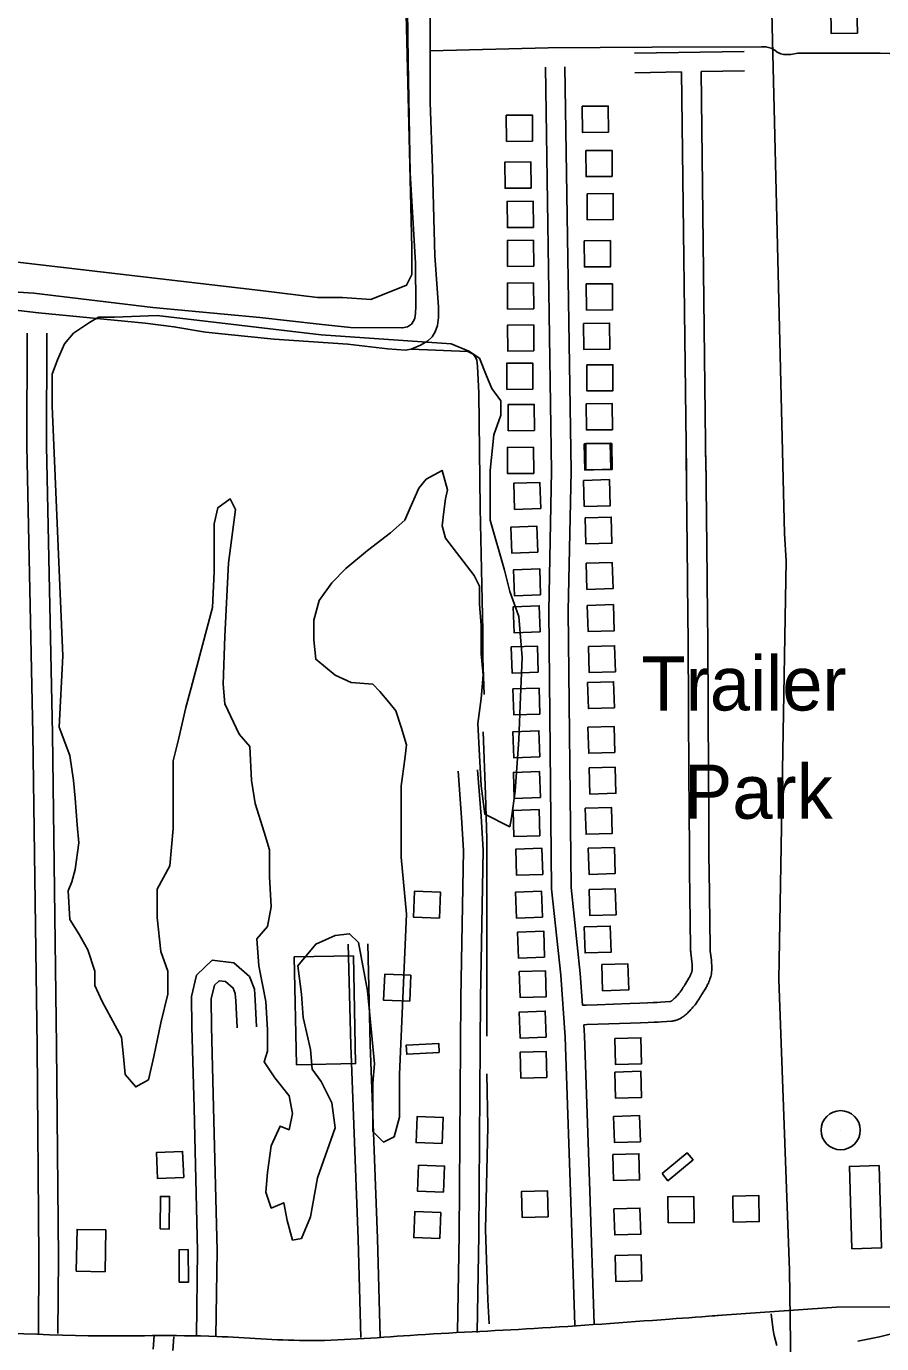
# Model space of a CAD drawing. Extents: x 3715084 to 3753216, y 488173 to 513963.
# Drawn here: x 3741771 to 3743083, y 500328 to 502348 of the extents above; entities that cross this region are included whole.
import ezdxf

# ---------------------------------------------------------------- set-up
doc = ezdxf.new("R2010")
doc.units = 0
for name, color, linetype in [('V-BLDG-IDEN', 7, 'Continuous'), ('V-BLDG-OTLN', 7, 'Continuous'), ('V-DOMW-TANK', 7, 'Continuous'), ('V-ROAD-CNTR', 7, 'Continuous'), ('V-SITE-VEGE', 7, 'Continuous'), ('V-TOPO-SHOR', 7, 'Continuous'), ('V-UTIL-LINE', 7, 'Continuous')]:
    doc.layers.add(name, color=color, linetype=linetype)

msp = doc.modelspace()

# ---------------------------------------------------------------- linework, layer by layer
at = {"layer": 'V-BLDG-OTLN'}
for points in [[(3743045.6, 502337.5), (3743044.8, 502377.5), (3743004.8, 502376.7), (3743005.6, 502336.7)], [(3742623.6, 502225.2), (3742623.9, 502185.2), (3742663.9, 502185.5), (3742663.6, 502225.5)], [(3742547.5, 502171.7), (3742547.2, 502211.7), (3742507.2, 502211.4), (3742507.5, 502171.4)], [(3742629.3, 502157.3), (3742629.5, 502117.3), (3742669.5, 502117.6), (3742669.3, 502157.6)], [(3742545.3, 502099.9), (3742545, 502139.9), (3742505, 502139.6), (3742505.3, 502099.6)], [(3742631.1, 502091.1), (3742631.3, 502051.1), (3742671.3, 502051.4), (3742671.1, 502091.4)], [(3742548.8, 502039.6), (3742548.5, 502079.6), (3742508.5, 502079.3), (3742508.8, 502039.3)], [(3742549.2, 501979.9), (3742548.9, 502019.9), (3742508.9, 502019.6), (3742509.2, 501979.6)], [(3742626.8, 502019), (3742627, 501979), (3742667, 501979.3), (3742666.8, 502019.3)], [(3742549.2, 501914.4), (3742548.9, 501954.4), (3742508.9, 501954.2), (3742509.2, 501914.2)], [(3742629.9, 501952.8), (3742630.2, 501912.8), (3742670.1, 501913.1), (3742669.9, 501953.1)], [(3742549.5, 501850.1), (3742549.2, 501890.1), (3742509.2, 501889.8), (3742509.5, 501849.8)], [(3742625.6, 501892.4), (3742625.9, 501852.4), (3742665.9, 501852.7), (3742665.6, 501892.7)], [(3742548.1, 501791.4), (3742547.8, 501831.4), (3742507.8, 501831.2), (3742508.1, 501791.2)], [(3742630.6, 501828.7), (3742630.8, 501788.7), (3742670.8, 501789), (3742670.6, 501829)], [(3742550.2, 501728.1), (3742550, 501768.1), (3742510, 501767.8), (3742510.2, 501727.8)], [(3742629.7, 501769), (3742630, 501729), (3742670, 501729.3), (3742669.7, 501769.3)], [(3742549.2, 501662.4), (3742548.9, 501702.4), (3742508.9, 501702.1), (3742509.2, 501662.1)], [(3742626.5, 501707.5), (3742627.7, 501667.5), (3742667.7, 501668.7), (3742666.5, 501708.7)], [(3742629, 501708), (3742629.3, 501668), (3742669.3, 501668.3), (3742669, 501708.3)], [(3742559.9, 501608.5), (3742558.5, 501648.5), (3742518.6, 501647.2), (3742519.9, 501607.2)], [(3742625.4, 501651.6), (3742626.6, 501611.6), (3742666.6, 501612.8), (3742665.4, 501652.8)], [(3742628.1, 501594.1), (3742629.3, 501554.1), (3742669.2, 501555.3), (3742668, 501595.3)], [(3742555.5, 501541.4), (3742554.2, 501581.4), (3742514.2, 501580), (3742515.5, 501540.1)], [(3742559.7, 501476.1), (3742558.4, 501516.1), (3742518.4, 501514.7), (3742519.7, 501474.7)], [(3742629.7, 501524.5), (3742630.9, 501484.5), (3742670.9, 501485.7), (3742669.7, 501525.7)], [(3742559.2, 501419.3), (3742557.8, 501459.3), (3742517.8, 501458), (3742519.2, 501418)], [(3742631.4, 501460), (3742632.6, 501420), (3742672.6, 501421.2), (3742671.4, 501461.2)], [(3742556.1, 501357.5), (3742554.8, 501397.5), (3742514.8, 501396.2), (3742516.1, 501356.2)], [(3742633.2, 501396.9), (3742634.4, 501356.9), (3742674.4, 501358.1), (3742673.2, 501398.1)], [(3742558.8, 501293.3), (3742557.4, 501333.3), (3742517.4, 501332), (3742518.8, 501292)], [(3742631.9, 501341.8), (3742633.1, 501301.8), (3742673, 501303), (3742671.8, 501343)], [(3742632.4, 501273.3), (3742633.6, 501233.3), (3742673.6, 501234.5), (3742672.4, 501274.5)], [(3742558.6, 501227.7), (3742557.3, 501267.7), (3742517.3, 501266.3), (3742518.7, 501226.3)], [(3742634.2, 501210.7), (3742635.4, 501170.7), (3742675.4, 501171.9), (3742674.2, 501211.9)], [(3742559.5, 501165.2), (3742558.1, 501205.2), (3742518.2, 501203.9), (3742519.5, 501163.9)], [(3742558.8, 501106.8), (3742557.5, 501146.8), (3742517.5, 501145.4), (3742518.8, 501105.4)], [(3742628.3, 501148.9), (3742629.5, 501109), (3742669.5, 501110.2), (3742668.3, 501150.1)], [(3742563, 501047.5), (3742561.7, 501087.5), (3742521.7, 501086.1), (3742523, 501046.1)], [(3742632.9, 501087.5), (3742634.1, 501047.5), (3742674.1, 501048.7), (3742672.9, 501088.7)], [(3742404.9, 500980.2), (3742406.4, 501020.2), (3742366.4, 501021.7), (3742364.9, 500981.7)], [(3742562.7, 500981.8), (3742561.3, 501021.8), (3742521.3, 501020.5), (3742522.7, 500980.5)], [(3742634.3, 501024.4), (3742635.5, 500984.4), (3742675.5, 500985.6), (3742674.2, 501025.6)], [(3742565.8, 500920.5), (3742564.5, 500960.5), (3742524.5, 500959.2), (3742525.8, 500919.2)], [(3742626.8, 500967.2), (3742628, 500927.2), (3742668, 500928.4), (3742666.7, 500968.4)], [(3742272.7, 500922.7), (3742276, 500757.5), (3742185.4, 500755.7), (3742182.1, 500920.9)], [(3742653.7, 500909.2), (3742654.9, 500869.2), (3742694.9, 500870.4), (3742693.7, 500910.4)], [(3742359.1, 500853), (3742360.6, 500892.9), (3742320.7, 500894.5), (3742319.1, 500854.5)], [(3742568.4, 500859.9), (3742567.1, 500899.9), (3742527.1, 500898.5), (3742528.5, 500858.6)], [(3742568.3, 500797.9), (3742566.9, 500837.9), (3742527, 500836.5), (3742528.3, 500796.5)], [(3742404.4, 500774.6), (3742354.5, 500771.7), (3742353.7, 500785.7), (3742403.6, 500788.5)], [(3742673.5, 500795.8), (3742674.7, 500755.9), (3742714.7, 500757.1), (3742713.5, 500797)], [(3742569.5, 500736.2), (3742568.2, 500776.2), (3742528.2, 500774.8), (3742529.6, 500734.9)], [(3742673.5, 500744.4), (3742674.7, 500704.4), (3742714.7, 500705.6), (3742713.5, 500745.6)], [(3742408.9, 500634.8), (3742410.4, 500674.8), (3742370.4, 500676.3), (3742368.9, 500636.3)], [(3742671.7, 500676.5), (3742672.9, 500636.5), (3742712.9, 500637.7), (3742711.6, 500677.7)], [(3742012.5, 500582.9), (3742010.8, 500622.8), (3741970.8, 500621.2), (3741972.5, 500581.2)], [(3742670.5, 500618), (3742671.7, 500578), (3742711.7, 500579.2), (3742710.5, 500619.2)], [(3742746.1, 500588.7), (3742784.5, 500620.7), (3742793.5, 500609.9), (3742755.1, 500577.9)], [(3742411.1, 500560.2), (3742412.6, 500600.2), (3742372.7, 500601.7), (3742371.2, 500561.7)], [(3743078.8, 500601.1), (3743082.6, 500475), (3743037.1, 500473.6), (3743033.4, 500599.7)], [(3741976.2, 500503.9), (3741976.8, 500553.9), (3741990.8, 500553.7), (3741990.2, 500503.8)], [(3742571.6, 500522.6), (3742570.3, 500562.6), (3742530.3, 500561.3), (3742531.6, 500521.3)], [(3742755.3, 500513.2), (3742795.3, 500513.8), (3742794.7, 500553.8), (3742754.7, 500553.2)], [(3742855.2, 500514.4), (3742895.2, 500515.1), (3742894.6, 500555.1), (3742854.6, 500554.4)], [(3742405.2, 500489.1), (3742406.7, 500529.1), (3742366.7, 500530.6), (3742365.2, 500490.6)], [(3742672.2, 500534.7), (3742673.4, 500494.7), (3742713.4, 500495.9), (3742712.2, 500535.9)], [(3741893.2, 500502.4), (3741892, 500438.3), (3741847.8, 500439.2), (3741849, 500503.2)], [(3742005.7, 500422.1), (3742005.3, 500472.1), (3742019.3, 500472.2), (3742019.7, 500422.2)], [(3742674, 500463.2), (3742675.2, 500423.2), (3742715.2, 500424.4), (3742714, 500464.4)]]:
    msp.add_lwpolyline(points, close=True, dxfattribs=at)
at = {"layer": 'V-DOMW-TANK'}
msp.add_line((3743019.9, 500655.3), (3743019.9, 500655.3), dxfattribs=at)
msp.add_circle((3743019.9, 500655.3), 30, dxfattribs=at)
at = {"layer": 'V-ROAD-CNTR'}
for points in [[(3742703.8, 502306.7), (3742872, 502309.4)], [(3742576.5, 501665.7), (3742567.1, 502285.2)], [(3742606.5, 501666.1), (3742597.1, 502285.7)], [(3742704.3, 502276.7), (3742776.1, 502277.8)], [(3742776.1, 502277.8), (3742783.4, 501665.7)], [(3742806.1, 502278.3), (3742872.5, 502279.4)], [(3742806.1, 502278.3), (3742813.4, 501666)], [(3741789.6, 500343.6), (3741790.5, 500459.4), (3741787.6, 500783.8), (3741781.4, 501263.3), (3741771.9, 501704), (3741772.6, 501877.4)], [(3741819.6, 500343.4), (3741820.5, 500459.4), (3741817.6, 500784.1), (3741811.4, 501263.8), (3741801.9, 501704.3), (3741802.6, 501877.2)], [(3742785.1, 501502), (3742784.1, 501595.8), (3742783.1, 501689.6)], [(3742815.1, 501502.3), (3742814.1, 501596.1), (3742813.1, 501690)], [(3742612.1, 500356.2), (3742605.5, 500560.7), (3742597.3, 500798.2), (3742590.6, 500892.9), (3742576.6, 501025.5), (3742572.3, 501451.8), (3742576.5, 501666.2)], [(3742623.9, 500847), (3742620.5, 500895.5), (3742606.6, 501027.2), (3742602.3, 501451.7), (3742606.5, 501665.6)], [(3742623.9, 500847), (3742629.9, 500847.2), (3742646.5, 500847.7), (3742696.6, 500849.5), (3742712, 500850), (3742723.6, 500850.5), (3742732.2, 500850.9), (3742738.7, 500851.2), (3742743.5, 500851.5), (3742750.8, 500851.9), (3742757.9, 500852.4), (3742758.1, 500852.4), (3742758.1, 500852.4), (3742758.2, 500852.4), (3742758.3, 500852.5), (3742758.4, 500852.5), (3742758.4, 500852.5), (3742758.8, 500852.6), (3742759.1, 500852.8), (3742759.4, 500852.9), (3742759.8, 500853.1), (3742760.1, 500853.3), (3742760.5, 500853.6), (3742760.8, 500853.8), (3742761.7, 500854.4), (3742762.4, 500855), (3742763, 500855.5), (3742763.6, 500856), (3742764.8, 500857.2), (3742765.6, 500858), (3742767, 500859.4), (3742768.4, 500860.8), (3742769.3, 500861.7), (3742770, 500862.5), (3742770.6, 500863.3), (3742771.9, 500864.8), (3742772.9, 500866.1), (3742773.8, 500867.2), (3742774.5, 500868.2), (3742775.8, 500870.1), (3742776.8, 500871.6), (3742777.5, 500872.7), (3742778.6, 500874.4), (3742779.8, 500876.4), (3742781, 500878.4), (3742785.6, 500885.7), (3742787.1, 500888.3), (3742787.6, 500889.3), (3742788.2, 500890.2), (3742789.1, 500892), (3742789.8, 500893.5), (3742790.4, 500894.7), (3742790.8, 500895.7), (3742791.1, 500896.6), (3742791.4, 500897.3), (3742791.5, 500898), (3742791.7, 500898.4), (3742791.9, 500899.4), (3742792, 500900.1), (3742792.1, 500900.5), (3742792.2, 500901.2), (3742792.2, 500902), (3742792.3, 500902.6), (3742792.3, 500904.3), (3742792.3, 500905.9), (3742792.2, 500907.3), (3742792.1, 500908.8), (3742792, 500910.2), (3742791.7, 500912.9), (3742790.5, 500923.5), (3742790.2, 500926.4), (3742790, 500928.6), (3742789.8, 500930.3), (3742789.7, 500933), (3742789.6, 500935.5), (3742788.7, 501014.4), (3742788.2, 501053.8), (3742788, 501073.6), (3742787.9, 501093.3), (3742787.6, 501136.6), (3742786.8, 501288), (3742786.6, 501325.9), (3742786.2, 501382.7), (3742786, 501411.1), (3742785.7, 501439.5), (3742785.1, 501502)], [(3742626, 500817), (3742630.9, 500817.2), (3742647.6, 500817.7), (3742697.6, 500819.5), (3742713.1, 500820), (3742724.9, 500820.5), (3742733.7, 500820.9), (3742740.3, 500821.2), (3742745.3, 500821.5), (3742752.7, 500822), (3742760.4, 500822.5), (3742761.6, 500822.6), (3742763, 500822.8), (3742764.3, 500823.1), (3742765.5, 500823.3), (3742766.7, 500823.6), (3742767.9, 500824), (3742769.8, 500824.7), (3742771.6, 500825.5), (3742773.2, 500826.3), (3742774.6, 500827), (3742775.9, 500827.8), (3742777.1, 500828.6), (3742778.2, 500829.3), (3742780, 500830.6), (3742781.5, 500831.8), (3742782.7, 500832.9), (3742783.8, 500833.9), (3742785.5, 500835.5), (3742786.8, 500836.7), (3742788.5, 500838.4), (3742790.2, 500840.2), (3742791.3, 500841.4), (3742792.4, 500842.6), (3742793.4, 500843.8), (3742795.1, 500845.8), (3742796.6, 500847.7), (3742797.8, 500849.3), (3742798.9, 500850.8), (3742800.6, 500853.2), (3742801.9, 500855.1), (3742802.8, 500856.6), (3742804.2, 500858.7), (3742805.4, 500860.8), (3742806.6, 500862.7), (3742811.2, 500870.1), (3742813, 500873.1), (3742813.8, 500874.6), (3742814.6, 500875.9), (3742815.9, 500878.5), (3742817, 500880.8), (3742818, 500883), (3742818.8, 500884.9), (3742819.4, 500886.7), (3742819.9, 500888.2), (3742820.4, 500889.7), (3742820.7, 500891), (3742821.3, 500893.2), (3742821.6, 500894.9), (3742821.8, 500896.3), (3742822.1, 500898.3), (3742822.2, 500900.3), (3742822.3, 500901.8), (3742822.3, 500904.4), (3742822.3, 500906.7), (3742822.2, 500908.9), (3742822, 500910.9), (3742821.9, 500912.8), (3742821.6, 500916.1), (3742820.3, 500926.8), (3742820, 500929.3), (3742819.9, 500931), (3742819.8, 500932.3), (3742819.7, 500934.2), (3742819.6, 500936.1), (3742818.7, 501014.8), (3742818.2, 501054.1), (3742818, 501073.8), (3742817.9, 501093.5), (3742817.6, 501136.7), (3742816.8, 501288.2), (3742816.6, 501326.1), (3742816.2, 501382.9), (3742816, 501411.3), (3742815.7, 501439.7), (3742815.1, 501502.3)], [(3742432.4, 500345.8), (3742435, 500495.2), (3742437.5, 500858.1), (3742441.7, 501084.2), (3742438.6, 501134.7), (3742433.3, 501205.8)], [(3742462.4, 500345.3), (3742464.9, 500494.8), (3742467.5, 500857.8), (3742471.7, 501084.8), (3742468.5, 501136.7), (3742463.2, 501208)], [(3742284, 500337.3), (3742279.9, 500488.4), (3742268.6, 500785.9), (3742264.7, 500940.5)], [(3742314, 500338.1), (3742309.9, 500489.4), (3742298.6, 500786.9), (3742294.7, 500941.3)], [(3742032, 500339.4), (3742033.9, 500470.6), (3742028.3, 500689.4), (3742025.2, 500814), (3742024.7, 500860.1), (3742032.3, 500892.8), (3742056.1, 500916), (3742089.4, 500911.9), (3742113.3, 500891), (3742121.1, 500871.8), (3742122.3, 500855.3), (3742124.3, 500813.7)], [(3742062, 500339), (3742063.9, 500470.8), (3742058.3, 500690.1), (3742055.2, 500814.5), (3742054.8, 500856.8), (3742059.5, 500877.5), (3742066.7, 500884.5), (3742076.6, 500883.2), (3742088.2, 500873.1), (3742091.5, 500864.8), (3742092.4, 500853.5), (3742094.3, 500812.3)], [(3742642.1, 500357.2), (3742635.5, 500561.7), (3742627.2, 500799.8), (3742626, 500817)], [(3742823.5, 500370.6), (3743013.6, 500384.2), (3743134.4, 500384.3), (3743319.3, 500381.7), (3743600.9, 500376.2), (3743910.8, 500363.4), (3744277.8, 500348), (3744640.8, 500334.5), (3744816.4, 500331.4), (3744995.3, 500325.3), (3745371.4, 500311.6), (3745842.1, 500296.3), (3746059.7, 500290.7), (3746256.2, 500289.6), (3746475.5, 500309.9), (3746608.3, 500317.1)], [(3742913.1, 500374), (3742916.5, 500348.6), (3742918.2, 500340.8), (3742920, 500333.1), (3742922.1, 500325.4)], [(3741965.9, 500319.5), (3741967.4, 500340.5)], [(3741995.9, 500317.5), (3741997.3, 500338.5)]]:
    msp.add_lwpolyline(points, dxfattribs=at)
msp.add_spline([(3736869.3, 501570.8), (3736887.8, 501551.8), (3736942.1, 501487.9), (3737065.6, 501353.3), (3737177.9, 501243.5), (3737307, 501108.7), (3737445.3, 500966.9), (3737592.7, 500816.7), (3737676, 500733.7), (3737740.6, 500677.8), (3737805.8, 500628.8), (3737892.7, 500568.7), (3738017.6, 500503.3), (3738130.9, 500451.3), (3738238.1, 500416), (3738348.4, 500388), (3738440.5, 500371.6), (3738557.7, 500359.5), (3738683.6, 500360.5), (3738888.2, 500363.1), (3739333.1, 500377.3), (3739664.7, 500391.6), (3739914, 500401.2), (3740094.4, 500408.9), (3740242.1, 500410.9), (3740383, 500409.7), (3740562.1, 500406.8), (3740764.5, 500396.7), (3740922.6, 500388.4), (3741040, 500381.5), (3741282.5, 500371.6), (3741550.9, 500357.4), (3741866.1, 500340.2), (3742063.1, 500339.1), (3742198.4, 500332.9), (3742359.8, 500340.7), (3742549.7, 500351.3), (3742757.5, 500365.7), (3742837.1, 500371.5)], degree=3, dxfattribs=at)
at = {"layer": 'V-SITE-VEGE'}
for points in [[(3742335.1, 503125.8), (3742362.4, 502008.4), (3742362.4, 501967.4), (3742354.2, 501951.1), (3742299.6, 501929.2), (3742255.9, 501931.9), (3742217.6, 501931.9), (3742130.3, 501942.9), (3741731.6, 501989.3), (3741466.8, 502024.8), (3740609.5, 502112.2)], [(3742141.2, 500776.3), (3742141.2, 500809.1), (3742138.5, 500852.8), (3742127.5, 500907.5), (3742124.8, 500948.5), (3742141.2, 500967.6), (3742146.7, 500997.6), (3742143.9, 501044.1), (3742143.9, 501085), (3742135.7, 501112.4), (3742122.1, 501156.1), (3742116.6, 501191.6), (3742113.9, 501243.5), (3742097.5, 501262.6), (3742075.7, 501309.1), (3742072.9, 501339.1), (3742075.7, 501412.9), (3742081.1, 501524.9), (3742092.1, 501606.8), (3742083.9, 501623.2), (3742064.7, 501609.6), (3742059.3, 501585), (3742059.3, 501544), (3742059.3, 501511.2), (3742056.6, 501456.6), (3742023.8, 501333.6), (3742015.6, 501303.6), (3742004.7, 501254.4), (3741996.5, 501221.6), (3741996.5, 501175.2), (3741996.5, 501117.8), (3741991, 501060.5), (3741971.9, 501024.9), (3741971.9, 500981.2), (3741977.4, 500929.3), (3741988.3, 500899.3), (3741988.3, 500863.8), (3741977.4, 500820.1), (3741966.5, 500768.1), (3741958.3, 500732.6), (3741939.1, 500721.7), (3741922.8, 500740.8), (3741920, 500768.1), (3741917.3, 500798.2), (3741900.9, 500828.2), (3741887.3, 500852.8), (3741876.4, 500877.4), (3741876.4, 500899.3), (3741865.4, 500932.1), (3741851.8, 500956.6), (3741838.1, 500978.5), (3741835.4, 501022.2), (3741840.9, 501035.9), (3741846.3, 501055), (3741851.8, 501096), (3741849, 501123.3), (3741846.3, 501164.3), (3741843.6, 501191.6), (3741838.1, 501229.8), (3741821.7, 501273.5), (3741827.2, 501382.8), (3741810.8, 501765.3), (3741810.8, 501814.5), (3741819, 501836.3), (3741829.9, 501860.9), (3741843.6, 501877.3), (3741868.2, 501893.7), (3741881.8, 501901.9), (3741906.4, 501901.9), (3741971.9, 501904.6), (3742223.1, 501874.6)], [(3742223.1, 501874.6), (3742422.4, 501860.9), (3742449.7, 501850), (3742466.1, 501839), (3742477, 501811.7), (3742485.2, 501792.6), (3742498.9, 501773.5), (3742498.9, 501751.6), (3742488, 501721.6), (3742482.5, 501666.9), (3742482.5, 501639.6), (3742482.5, 501590.4), (3742504.3, 501514), (3742512.5, 501481.2), (3742526.2, 501442.9), (3742531.6, 501380.1), (3742528.9, 501320), (3742526.2, 501254.4), (3742520.7, 501175.2), (3742515.3, 501134.2), (3742512.5, 501120.6), (3742474.3, 501139.7), (3742468.8, 501183.4), (3742466.1, 501229.8), (3742463.4, 501279), (3742468.8, 501317.3), (3742471.6, 501352.8), (3742468.8, 501385.6), (3742468.8, 501429.3), (3742466.1, 501462), (3742466.1, 501489.4), (3742457.9, 501505.8), (3742414.2, 501563.1), (3742408.8, 501582.2), (3742411.5, 501604.1), (3742414.2, 501623.2), (3742417, 501636.9), (3742408.8, 501666.9), (3742384.2, 501653.3), (3742373.3, 501639.6), (3742359.6, 501609.6), (3742351.4, 501590.4), (3742329.6, 501571.3), (3742294.1, 501544), (3742261.3, 501516.7), (3742239.5, 501494.8), (3742220.4, 501467.5), (3742212.2, 501437.5), (3742212.2, 501407.4), (3742214.9, 501377.4), (3742245, 501352.8), (3742269.5, 501341.8), (3742302.3, 501339.1), (3742313.2, 501328.2), (3742326.9, 501311.8), (3742337.8, 501298.1), (3742346, 501273.5), (3742354.2, 501246.2), (3742351.4, 501224.4), (3742346, 501183.4), (3742346, 501074.1), (3742354.2, 500986.7), (3742343.2, 500740.8), (3742343.2, 500708), (3742343.2, 500675.3), (3742335.1, 500645.2), (3742318.7, 500637), (3742302.3, 500653.4), (3742302.3, 500686.2), (3742302.3, 500727.2), (3742305, 500757.2), (3742294.1, 500869.2), (3742280.4, 500943), (3742266.8, 500956.6), (3742245, 500953.9), (3742214.9, 500940.3), (3742187.6, 500907.5), (3742193.1, 500863.8), (3742195.8, 500828.2), (3742206.7, 500779.1), (3742209.5, 500749), (3742223.1, 500729.9), (3742239.5, 500697.1), (3742245, 500658.9), (3742217.6, 500582.4), (3742206.7, 500522.3), (3742193.1, 500489.5), (3742179.4, 500486.8), (3742171.2, 500516.8), (3742165.8, 500544.1), (3742146.7, 500535.9), (3742138.5, 500560.5), (3742141.2, 500590.6), (3742146.7, 500631.6), (3742160.3, 500661.6), (3742174, 500656.1), (3742179.4, 500680.7), (3742174, 500708), (3742152.1, 500735.4), (3742135.7, 500760), (3742141.2, 500776.3)]]:
    msp.add_lwpolyline(points, dxfattribs=at)
at = {"layer": 'V-TOPO-SHOR'}
msp.add_line((3742268.3, 501886.2), (3742347.1, 501885.3), dxfattribs=at)
for points in [[(3742347.1, 501885.3), (3742347.9, 501885.4), (3742355.9, 501887.2), (3742361.6, 501891.2), (3742365.4, 501896.6), (3742366.9, 501900.5), (3742368.2, 501907.7), (3742368.6, 501918.6), (3742368.2, 501984.7), (3742359.9, 502123.1), (3742356.8, 502294), (3742355.3, 502415.1), (3742350.2, 502539.3), (3742344.4, 502643.1), (3742341.2, 502890.2), (3742333, 503083.4), (3742332.5, 503126.5), (3742332, 503133.7), (3742333.2, 503139.4), (3742334.7, 503144.9), (3742337, 503149.5), (3742340.6, 503155.7), (3742348, 503167.7)], [(3742352.6, 501851.5), (3742361.5, 501852.9), (3742375.8, 501859), (3742386.3, 501865.1), (3742393.3, 501871.5), (3742398, 501879.6), (3742401.6, 501889.1), (3742403.4, 501901.4), (3742403, 501917.9), (3742397.8, 501995.8), (3742394.2, 502130.5), (3742390.7, 502231.6), (3742390.6, 502295.1), (3742390.5, 502310.4), (3742390, 502434)], [(3743184, 502293.7), (3743145.8, 502293.7), (3743131.2, 502294.7), (3743121.5, 502295.2), (3743114.9, 502297), (3743108.7, 502299.5), (3743102.1, 502302.9), (3743102.1, 502302.9), (3743097.7, 502305.1), (3743095.5, 502306.3), (3743080.4, 502306.4), (3742954.4, 502306.7), (3742943.4, 502304.8), (3742932.4, 502304.5), (3742928, 502305.8), (3742922.7, 502308.4), (3742918.8, 502311.5), (3742913.3, 502314.3), (3742905.4, 502316.4), (3742898.4, 502316.6), (3742730.8, 502315.9), (3742571.6, 502314.7), (3742390.5, 502310.4)], [(3741710.1, 501943.2), (3741782.7, 501938.6), (3741965.2, 501916.6), (3742129.4, 501901.2), (3742220.2, 501890.9), (3742268.3, 501886.2)], [(3741727.9, 501915.6), (3741789.7, 501908.7), (3741953.5, 501892.5), (3741997.5, 501887.3), (3742045.7, 501879), (3742111, 501872.1), (3742151.4, 501868.2), (3742264.4, 501860.3)], [(3742264.4, 501860.3), (3742324.8, 501853.4), (3742352.6, 501851.5)], [(3742473.5, 501323.6), (3742471, 501378.6), (3742471.2, 501420.8), (3742467.3, 501608.9), (3742464.9, 501785.1), (3742462.8, 501826.7), (3742461.9, 501835.8), (3742460, 501840.4), (3742456.3, 501845.4), (3742448.1, 501849), (3742361.5, 501852.9)], [(3742477.2, 500799.7), (3742477.3, 501002), (3742477.2, 501102.2), (3742475.4, 501170), (3742471.6, 501266.3)], [(3742477.3, 500741.8), (3742479.1, 500661.2), (3742475.5, 500503.3), (3742478.9, 500395.3), (3742480.9, 500358.7)], [(3743046.4, 500331.9), (3743079.4, 500338.6), (3743100, 500343.6), (3743125.6, 500349.2), (3743136.1, 500351.1), (3743151.1, 500351.4), (3743230.5, 500341.1)]]:
    msp.add_lwpolyline(points, dxfattribs=at)
at = {"layer": 'V-UTIL-LINE'}
for points in [[(3742933.6, 501570.4), (3742900.3, 502957.9), (3742562.4, 503571.7), (3742143.2, 504328.9), (3741680.5, 505166.5), (3740804.7, 506723.8), (3740041.2, 508098.6), (3739382.9, 509289.7), (3738375.3, 511088.5)], [(3742933.6, 501570.4), (3742936.2, 501528.3), (3742925.2, 500886.3), (3742941.6, 500440.6), (3742972.3, 498215.1), (3742979.5, 496478.3)]]:
    msp.add_lwpolyline(points, dxfattribs=at)

# ---------------------------------------------------------------- texts
at = {"layer": 'V-BLDG-IDEN'}
for s, p in [('Trailer', (3742714.5, 501298.8)), ('Park', (3742779.7, 501132.8))]:
    msp.add_text(s, height=83, dxfattribs=at).set_placement(p)

doc.saveas('drawing.dxf')
